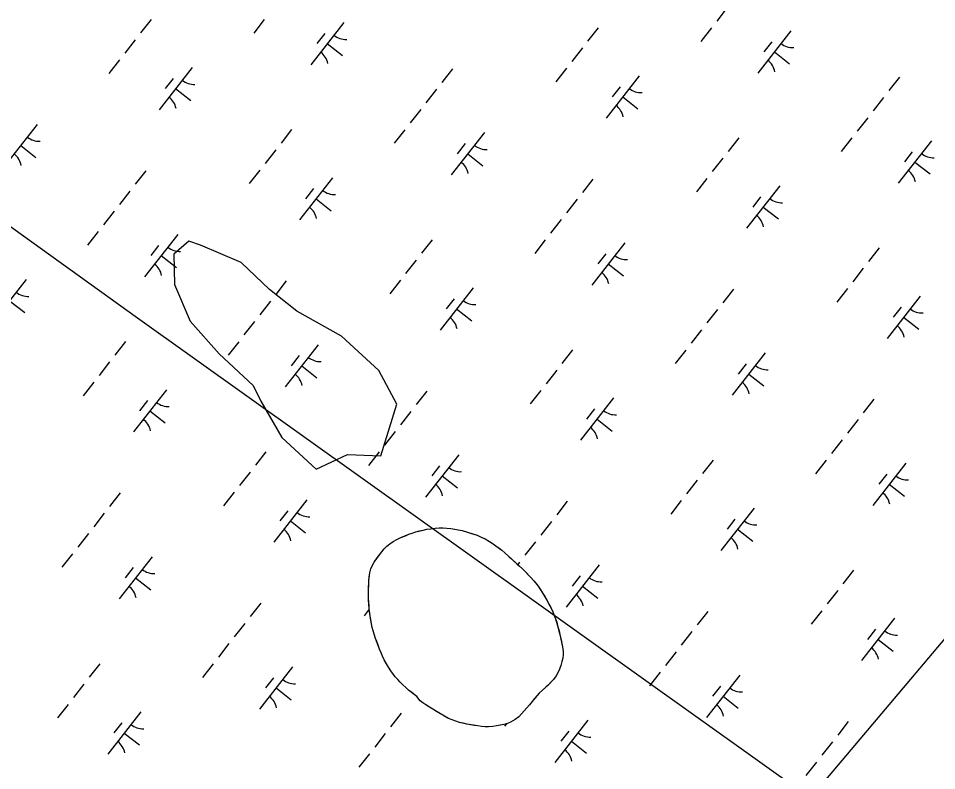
# Model space of a CAD drawing. Extents: x 3896831 to 3918110, y 171006 to 193349.
# Drawn here: x 3902556 to 3903412, y 177318 to 178019 of the extents above; entities that cross this region are included whole.
import ezdxf

# ---------------------------------------------------------------- set-up
doc = ezdxf.new("R2010")
doc.units = 0
for name, color, linetype in [('V-TOPO-SHOR', 7, 'Continuous'), ('V-UTIL-LINE', 7, 'Continuous'), ('V-WETL-SWMP', 7, 'Continuous')]:
    doc.layers.add(name, color=color, linetype=linetype)

msp = doc.modelspace()

# ---------------------------------------------------------------- linework, layer by layer
at = {"layer": 'V-TOPO-SHOR'}
msp.add_lwpolyline([(3902863.17, 177612.98), (3902894.28, 177611.59), (3902909.06, 177659.8), (3902892.35, 177691.3), (3902857.54, 177723.18), (3902816.03, 177746.52), (3902790.39, 177766.62), (3902764.13, 177791.8), (3902726.08, 177807.81), (3902715.3, 177811.67), (3902701.29, 177799.65), (3902702.13, 177771.39), (3902716.61, 177737.04), (3902743.49, 177706.78), (3902775.45, 177677.13), (3902782.38, 177662.5), (3902801.94, 177628.77), (3902833.9, 177599.12)], close=True, dxfattribs=at)
for points in [[(3902927.8, 177387.48), (3902925.4, 177389.42), (3902922.83, 177391.45), (3902920.18, 177393.47), (3902917.69, 177395.76), (3902914.87, 177398.29), (3902912.3, 177400.74), (3902910.06, 177403.19), (3902907.75, 177405.9), (3902905.43, 177408.95), (3902903.62, 177411.49), (3902901.47, 177414.88), (3902899.66, 177417.85), (3902897.42, 177421.67), (3902895.69, 177425.14), (3902894.48, 177428.2), (3902893.01, 177431.51), (3902891.71, 177435.16), (3902890.49, 177438.56), (3902889.37, 177441.62), (3902888.41, 177444.68), (3902887.1, 177448.58), (3902886.23, 177451.81), (3902885.52, 177455.3), (3902884.9, 177459.21), (3902884.37, 177462.36), (3902883.92, 177465.42), (3902883.56, 177468.65), (3902883.27, 177472.65), (3902882.91, 177476.65), (3902882.71, 177479.88), (3902882.77, 177483.29), (3902882.83, 177487.04), (3902882.98, 177490.87), (3902883.12, 177495.38), (3902883.52, 177498.88), (3902884, 177502.79), (3902884.91, 177506.29), (3902886.25, 177509.28), (3902888.11, 177512.53), (3902890.89, 177516.55), (3902892.99, 177519.46), (3902895.36, 177522.37), (3902897.47, 177524.94), (3902900, 177527.51), (3902902.63, 177529.66), (3902905.85, 177531.72), (3902909.24, 177533.71), (3902912.97, 177535.52), (3902917.14, 177537.25), (3902920.36, 177538.55), (3902923.59, 177539.68), (3902926.9, 177540.72), (3902930.3, 177541.68), (3902933.61, 177542.56), (3902937.27, 177543.27), (3902940.84, 177543.8), (3902944.84, 177544.17), (3902948.75, 177544.45), (3902952.33, 177544.56), (3902955.82, 177544.42), (3902959.57, 177544.02), (3902963.15, 177543.45), (3902966.22, 177542.87), (3902970.14, 177542.05), (3902975.09, 177540.63), (3902979.61, 177539.13), (3902983.96, 177537.63), (3902987.89, 177536.04), (3902991.39, 177534.28), (3902995.58, 177532.01), (3902998.15, 177530.41), (3903001.49, 177527.96), (3903004.4, 177525.86), (3903007.05, 177523.83), (3903009.96, 177521.38), (3903013.56, 177517.92), (3903016.04, 177515.63), (3903018.36, 177513.52), (3903020.93, 177511.15), (3903023.58, 177508.79), (3903026.16, 177506.42), (3903028.64, 177504.06), (3903031.73, 177500.93), (3903033.79, 177498.73), (3903036.79, 177495.26), (3903038.94, 177492.63), (3903040.83, 177490.18), (3903042.63, 177487.47), (3903045.3, 177483.48), (3903047.02, 177480.69), (3903049.09, 177477.21), (3903050.99, 177473.48), (3903052.63, 177470.42), (3903054.53, 177466.27), (3903055.92, 177462.96), (3903057.21, 177459.9), (3903058.17, 177456.76), (3903059.39, 177452.51), (3903060.36, 177448.77), (3903061.23, 177445.2)], [(3903061.23, 177445.2), (3903062.29, 177440.27), (3903062.99, 177436.95), (3903063.61, 177433.89), (3903064.32, 177429.47), (3903064.26, 177426.32), (3903063.77, 177423.25), (3903063.02, 177420.01), (3903062.03, 177416.43), (3903060.86, 177413.01), (3903059.43, 177410.11), (3903057.67, 177406.69), (3903055.14, 177403.27), (3903053.11, 177401.04), (3903050.49, 177398.21), (3903048.04, 177396.07), (3903044.91, 177393.32), (3903041.95, 177390.66), (3903039.83, 177388.52), (3903037.3, 177385.18), (3903035.36, 177382.7), (3903032.74, 177379.61), (3903030.46, 177377.04), (3903028.01, 177374.13), (3903025.48, 177371.39), (3903022.77, 177368.56), (3903019.47, 177366.07), (3903015.23, 177363.57), (3903012.26, 177362.36), (3903009.03, 177361.4), (3903005.71, 177360.78), (3903002.23, 177360.08), (3902998.66, 177359.46), (3902994.57, 177359.17), (3902991.51, 177359.24), (3902988.1, 177359.55), (3902984.77, 177360.04), (3902981.37, 177360.61), (3902977.96, 177361.18), (3902974.46, 177361.84), (3902970.88, 177362.58), (3902967.47, 177363.41), (3902964.14, 177364.41), (3902960.73, 177365.66), (3902957.31, 177367.09), (3902954.07, 177368.85), (3902951.07, 177370.62), (3902948.34, 177372.13), (3902945.6, 177373.81), (3902942.78, 177375.67), (3902939.53, 177377.69), (3902936.2, 177379.62), (3902933.29, 177381.65), (3902930.89, 177383.5), (3902927.8, 177387.48)]]:
    msp.add_lwpolyline(points, dxfattribs=at)
at = {"layer": 'V-UTIL-LINE'}
for points in [[(3902278.53, 176090.12), (3904647.13, 178894.74), (3905719.49, 180143.85), (3906520.81, 181098.36), (3907322.13, 182041.09), (3907534.24, 182300.34), (3908040.96, 182924.9), (3909513.97, 184881.06), (3910138.53, 185694.16), (3909821.79, 185935.47), (3909829.34, 185945.1), (3909882.67, 185906.96)], [(3904022.58, 176773.6), (3902667.41, 177739.9), (3901995.71, 178223.04), (3901477.21, 179083.28)]]:
    msp.add_lwpolyline(points, dxfattribs=at)
at = {"layer": 'V-WETL-SWMP'}
for p, q in [((3903217.14, 178029.26), (3903207.27, 178016.67)), ((3902680.23, 178018.2), (3902670.36, 178005.61)), ((3902785.7, 178018.07), (3902775.83, 178005.48)), ((3902859.83, 178015.34), (3902828.99, 177975.98)), ((3903096.88, 178010.5), (3903087.01, 177997.91)), ((3903202.34, 178010.37), (3903192.47, 177997.78)), ((3903276.47, 178007.64), (3903245.63, 177968.28)), ((3902665.43, 177999.31), (3902655.56, 177986.72)), ((3902842.04, 178005.14), (3902834.63, 177995.7)), ((3903258.68, 177997.44), (3903251.28, 177988)), ((3902844.41, 177995.66), (3902858.58, 177984.56)), ((3903082.07, 177991.61), (3903072.2, 177979.02)), ((3902650.62, 177980.42), (3902640.75, 177967.83)), ((3903261.05, 177987.96), (3903275.22, 177976.86)), ((3902718.44, 177973.39), (3902687.6, 177934.03)), ((3902961.03, 177972.13), (3902951.16, 177959.54)), ((3903067.27, 177972.72), (3903057.4, 177960.13)), ((3902700.65, 177963.19), (3902693.24, 177953.75)), ((3903135.08, 177965.69), (3903104.24, 177926.33)), ((3903377.67, 177964.43), (3903367.8, 177951.84)), ((3903117.29, 177955.49), (3903109.89, 177946.05)), ((3902703.02, 177953.71), (3902717.19, 177942.61)), ((3902946.22, 177953.24), (3902936.35, 177940.65)), ((3903119.66, 177946.01), (3903133.83, 177934.91)), ((3903362.87, 177945.54), (3903353, 177932.95)), ((3902931.42, 177934.35), (3902921.55, 177921.76)), ((3902574.11, 177920.43), (3902543.26, 177881.07)), ((3903348.06, 177926.65), (3903338.19, 177914.06)), ((3902811.15, 177915.59), (3902801.28, 177903)), ((3902916.61, 177915.46), (3902906.74, 177902.87)), ((3902990.75, 177912.73), (3902959.91, 177873.37)), ((3903227.79, 177907.89), (3903217.92, 177895.3)), ((3903333.26, 177907.76), (3903323.39, 177895.17)), ((3903407.39, 177905.03), (3903376.55, 177865.67)), ((3902558.68, 177900.75), (3902572.85, 177889.65)), ((3902796.35, 177896.7), (3902786.48, 177884.11)), ((3902972.96, 177902.53), (3902965.55, 177893.09)), ((3903389.6, 177894.83), (3903382.2, 177885.39)), ((3902975.33, 177893.05), (3902989.49, 177881.95)), ((3903212.99, 177889), (3903203.12, 177876.41)), ((3902781.54, 177877.81), (3902771.67, 177865.22)), ((3903391.97, 177885.35), (3903406.14, 177874.25)), ((3902675.3, 177877.22), (3902665.44, 177864.63)), ((3902849.36, 177870.78), (3902818.51, 177831.42)), ((3903091.95, 177869.52), (3903082.08, 177856.93)), ((3903198.18, 177870.11), (3903188.31, 177857.52)), ((3902831.56, 177860.58), (3902824.16, 177851.14)), ((3903266, 177863.08), (3903235.16, 177823.72)), ((3902660.5, 177858.33), (3902650.63, 177845.74)), ((3903248.21, 177852.88), (3903240.81, 177843.44)), ((3902833.94, 177851.1), (3902848.1, 177840)), ((3903077.14, 177850.63), (3903067.27, 177838.04)), ((3903250.58, 177843.4), (3903264.75, 177832.3)), ((3902645.7, 177839.44), (3902635.83, 177826.85)), ((3903062.34, 177831.74), (3903052.47, 177819.15)), ((3902630.89, 177820.55), (3902621.02, 177807.96)), ((3902705.02, 177817.82), (3902674.18, 177778.47)), ((3902942.07, 177812.98), (3902932.2, 177800.39)), ((3903047.53, 177812.85), (3903037.66, 177800.26)), ((3903121.67, 177810.12), (3903090.82, 177770.77)), ((3902687.23, 177807.62), (3902679.83, 177798.18)), ((3903358.71, 177805.28), (3903348.84, 177792.69)), ((3902689.6, 177798.14), (3902703.77, 177787.04)), ((3902927.27, 177794.09), (3902917.4, 177781.5)), ((3903103.87, 177799.92), (3903096.47, 177790.48)), ((3902701.61, 177788.73), (3902703.77, 177787.04)), ((3903106.25, 177790.44), (3903120.41, 177779.34)), ((3903343.91, 177786.4), (3903334.04, 177773.8)), ((3902563.63, 177775.87), (3902532.79, 177736.52)), ((3902806.22, 177774.61), (3902796.35, 177762.02)), ((3902912.46, 177775.21), (3902902.59, 177762.61)), ((3902980.28, 177768.17), (3902949.43, 177728.82)), ((3903222.87, 177766.91), (3903213, 177754.32)), ((3903329.1, 177767.51), (3903319.23, 177754.91)), ((3902962.48, 177757.97), (3902955.08, 177748.53)), ((3903396.92, 177760.47), (3903366.08, 177721.12)), ((3902548.21, 177756.19), (3902562.38, 177745.09)), ((3902791.42, 177755.72), (3902781.55, 177743.13)), ((3902791.42, 177755.72), (3902781.55, 177743.13)), ((3903379.13, 177750.27), (3903371.72, 177740.83)), ((3902964.85, 177748.49), (3902979.02, 177737.39)), ((3903208.06, 177748.02), (3903198.19, 177735.43)), ((3903381.5, 177740.79), (3903395.66, 177729.69)), ((3902776.61, 177736.83), (3902766.74, 177724.24)), ((3902776.61, 177736.83), (3902766.74, 177724.24)), ((3903193.26, 177729.13), (3903183.39, 177716.54)), ((3902656.35, 177718.08), (3902646.48, 177705.48)), ((3902761.81, 177717.95), (3902751.94, 177705.35)), ((3902761.81, 177717.95), (3902751.94, 177705.35)), ((3902835.94, 177715.21), (3902805.1, 177675.86)), ((3902835.94, 177715.21), (3902805.1, 177675.86)), ((3903072.99, 177710.38), (3903063.12, 177697.78)), ((3903178.45, 177710.25), (3903168.58, 177697.65)), ((3903252.59, 177707.51), (3903221.74, 177668.16)), ((3902641.54, 177699.19), (3902631.67, 177686.59)), ((3902818.15, 177705.01), (3902810.75, 177695.57)), ((3902818.15, 177705.01), (3902810.75, 177695.57)), ((3902820.52, 177695.53), (3902834.69, 177684.43)), ((3902820.52, 177695.53), (3902834.69, 177684.43)), ((3903058.18, 177691.49), (3903048.31, 177678.89)), ((3903234.79, 177697.32), (3903227.39, 177687.87)), ((3903237.16, 177687.83), (3903251.33, 177676.73)), ((3902626.74, 177680.3), (3902616.87, 177667.7)), ((3902694.55, 177673.26), (3902663.71, 177633.91)), ((3902937.14, 177672.01), (3902927.27, 177659.41)), ((3903043.38, 177672.6), (3903033.51, 177660)), ((3903111.2, 177665.56), (3903080.35, 177626.21)), ((3903353.78, 177664.31), (3903343.91, 177651.71)), ((3902676.76, 177663.07), (3902669.36, 177653.62)), ((3903093.4, 177655.37), (3903086, 177645.92)), ((3902679.13, 177653.58), (3902693.3, 177642.48)), ((3902922.34, 177653.12), (3902912.47, 177640.52)), ((3903095.77, 177645.88), (3903109.94, 177634.78)), ((3903338.98, 177645.42), (3903329.11, 177632.82)), ((3902907.53, 177634.23), (3902897.66, 177621.63)), ((3903324.18, 177626.53), (3903314.31, 177613.93)), ((3902787.26, 177615.47), (3902777.39, 177602.87)), ((3902892.73, 177615.34), (3902882.86, 177602.74)), ((3902892.73, 177615.34), (3902889.95, 177611.79)), ((3902966.86, 177612.6), (3902936.02, 177573.25)), ((3903203.91, 177607.77), (3903194.04, 177595.17)), ((3903309.37, 177607.64), (3903299.5, 177595.04)), ((3903383.5, 177604.9), (3903352.66, 177565.55)), ((3902772.46, 177596.58), (3902762.59, 177583.98)), ((3902949.07, 177602.41), (3902941.67, 177592.96)), ((3902951.44, 177592.92), (3902965.61, 177581.82)), ((3903189.1, 177588.88), (3903179.23, 177576.28)), ((3903365.71, 177594.71), (3903358.31, 177585.26)), ((3903368.08, 177585.22), (3903382.25, 177574.12)), ((3902651.42, 177577.1), (3902641.55, 177564.5)), ((3902757.65, 177577.69), (3902747.78, 177565.1)), ((3902825.47, 177570.65), (3902794.63, 177531.3)), ((3903068.06, 177569.4), (3903058.19, 177556.8)), ((3903174.3, 177569.99), (3903164.43, 177557.4)), ((3903242.11, 177562.95), (3903211.27, 177523.6)), ((3902636.61, 177558.21), (3902626.74, 177545.61)), ((3902807.68, 177560.46), (3902800.28, 177551.01)), ((3903224.32, 177552.76), (3903216.92, 177543.31)), ((3902810.05, 177550.98), (3902824.22, 177539.87)), ((3902937.27, 177543.27), (3902940.84, 177543.8)), ((3902940.84, 177543.8), (3902944.84, 177544.17)), ((3902944.84, 177544.17), (3902948.76, 177544.45)), ((3902948.76, 177544.45), (3902952.33, 177544.56)), ((3902952.33, 177544.56), (3902955.82, 177544.42)), ((3902955.82, 177544.42), (3902959.57, 177544.02)), ((3902959.57, 177544.02), (3902966.22, 177542.87)), ((3903053.26, 177550.51), (3903043.39, 177537.91)), ((3902621.81, 177539.32), (3902611.94, 177526.72)), ((3902909.24, 177533.71), (3902912.98, 177535.52)), ((3902912.98, 177535.52), (3902920.36, 177538.55)), ((3902920.36, 177538.55), (3902923.59, 177539.68)), ((3902923.59, 177539.68), (3902926.9, 177540.72)), ((3902926.9, 177540.72), (3902933.62, 177542.56)), ((3902933.62, 177542.56), (3902937.27, 177543.27)), ((3902966.22, 177542.87), (3902970.14, 177542.05)), ((3902970.14, 177542.05), (3902975.09, 177540.63)), ((3902975.09, 177540.63), (3902983.96, 177537.63)), ((3902983.96, 177537.63), (3902987.89, 177536.04)), ((3902987.89, 177536.04), (3902991.4, 177534.28)), ((3903226.69, 177543.28), (3903240.86, 177532.17)), ((3902897.47, 177524.94), (3902900, 177527.51)), ((3902900, 177527.51), (3902902.63, 177529.66)), ((3902902.63, 177529.66), (3902905.85, 177531.72)), ((3902905.85, 177531.72), (3902909.24, 177533.71)), ((3902991.4, 177534.28), (3902995.58, 177532.01)), ((3902995.58, 177532.01), (3902998.15, 177530.41)), ((3902998.15, 177530.41), (3903007.05, 177523.83)), ((3903038.45, 177531.62), (3903028.58, 177519.02)), ((3902607, 177520.43), (3902597.13, 177507.83)), ((3902888.1, 177512.53), (3902893, 177519.46)), ((3902893, 177519.46), (3902897.47, 177524.94)), ((3903007.05, 177523.83), (3903009.96, 177521.38)), ((3903009.96, 177521.38), (3903013.56, 177517.91)), ((3903013.56, 177517.91), (3903026.16, 177506.42)), ((3902681.14, 177517.69), (3902650.29, 177478.34)), ((3902886.25, 177509.28), (3902888.1, 177512.53)), ((3903023.65, 177512.73), (3903021.81, 177510.39)), ((3903097.78, 177509.99), (3903066.94, 177470.64)), ((3902663.34, 177507.5), (3902655.94, 177498.05)), ((3902883.12, 177495.38), (3902884, 177502.8)), ((3902884, 177502.8), (3902884.91, 177506.29)), ((3902884.91, 177506.29), (3902886.25, 177509.28)), ((3903026.16, 177506.42), (3903028.64, 177504.06)), ((3903028.64, 177504.06), (3903033.79, 177498.73)), ((3903334.83, 177505.16), (3903324.96, 177492.57)), ((3902665.71, 177498.02), (3902679.88, 177486.91)), ((3902882.83, 177487.04), (3902883.12, 177495.38)), ((3903033.79, 177498.73), (3903036.79, 177495.26)), ((3903036.79, 177495.26), (3903040.83, 177490.18)), ((3903079.99, 177499.8), (3903072.58, 177490.35)), ((3902882.71, 177479.88), (3902882.83, 177487.04)), ((3903040.83, 177490.18), (3903045.3, 177483.48)), ((3903082.36, 177490.32), (3903096.52, 177479.21)), ((3903320.02, 177486.27), (3903310.15, 177473.68)), ((3902883.56, 177468.65), (3902882.71, 177479.88)), ((3903045.3, 177483.48), (3903049.09, 177477.21)), ((3903049.09, 177477.21), (3903052.63, 177470.42)), ((3902782.34, 177474.49), (3902772.47, 177461.9)), ((3902883.56, 177468.68), (3902878.7, 177462.49)), ((3902884.37, 177462.36), (3902883.56, 177468.65)), ((3903052.63, 177470.42), (3903054.53, 177466.27)), ((3903198.98, 177466.79), (3903189.11, 177454.2)), ((3903305.22, 177467.38), (3903295.35, 177454.79)), ((3902885.52, 177455.3), (3902884.37, 177462.36)), ((3903054.53, 177466.27), (3903057.21, 177459.9)), ((3903057.21, 177459.9), (3903059.39, 177452.51)), ((3903373.03, 177460.34), (3903342.19, 177420.99)), ((3902767.53, 177455.6), (3902757.66, 177443.01)), ((3902886.23, 177451.81), (3902885.52, 177455.3)), ((3902887.1, 177448.58), (3902886.23, 177451.81)), ((3903059.39, 177452.51), (3903061.23, 177445.2)), ((3903355.24, 177450.15), (3903347.84, 177440.7)), ((3902889.37, 177441.62), (3902887.1, 177448.58)), ((3902893.01, 177431.51), (3902889.37, 177441.62)), ((3903061.23, 177445.2), (3903063.61, 177433.89)), ((3903184.17, 177447.9), (3903174.3, 177435.31)), ((3902752.73, 177436.71), (3902742.86, 177424.12)), ((3903063.61, 177433.89), (3903064.32, 177429.47)), ((3903357.61, 177440.67), (3903371.78, 177429.56)), ((3902894.48, 177428.2), (3902893.01, 177431.51)), ((3902895.69, 177425.14), (3902894.48, 177428.2)), ((3902897.42, 177421.67), (3902895.69, 177425.14)), ((3903064.26, 177426.32), (3903063.77, 177423.25)), ((3903064.32, 177429.47), (3903064.26, 177426.32)), ((3903169.37, 177429.01), (3903159.5, 177416.42)), ((3902632.46, 177417.95), (3902622.59, 177405.36)), ((3902737.92, 177417.82), (3902728.05, 177405.23)), ((3902901.47, 177414.88), (3902897.42, 177421.67)), ((3903062.03, 177416.43), (3903060.86, 177413.01)), ((3903063.02, 177420.01), (3903062.03, 177416.43)), ((3903063.77, 177423.25), (3903063.02, 177420.01)), ((3902812.06, 177415.08), (3902781.21, 177375.73)), ((3902903.62, 177411.49), (3902901.47, 177414.88)), ((3902907.75, 177405.9), (3902903.62, 177411.49)), ((3903057.67, 177406.69), (3903055.14, 177403.27)), ((3903060.86, 177413.01), (3903057.67, 177406.69)), ((3903154.56, 177410.12), (3903144.69, 177397.53)), ((3903228.7, 177407.38), (3903197.85, 177368.03)), ((3902617.65, 177399.06), (3902607.78, 177386.47)), ((3902794.26, 177404.89), (3902786.86, 177395.44)), ((3902910.06, 177403.2), (3902907.75, 177405.9)), ((3902912.3, 177400.74), (3902910.06, 177403.2)), ((3902920.18, 177393.47), (3902912.3, 177400.74)), ((3903050.49, 177398.21), (3903041.95, 177390.66)), ((3903055.14, 177403.27), (3903050.49, 177398.21)), ((3902796.63, 177395.41), (3902810.8, 177384.3)), ((3902927.8, 177387.48), (3902920.18, 177393.47)), ((3903041.95, 177390.66), (3903039.83, 177388.52)), ((3903210.9, 177397.19), (3903203.5, 177387.74)), ((3902930.89, 177383.5), (3902927.8, 177387.48)), ((3902933.29, 177381.65), (3902930.89, 177383.5)), ((3902936.2, 177379.62), (3902933.29, 177381.65)), ((3903035.36, 177382.7), (3903032.74, 177379.61)), ((3903039.83, 177388.52), (3903035.36, 177382.7)), ((3903213.28, 177387.71), (3903227.44, 177376.6)), ((3902602.85, 177380.17), (3902592.98, 177367.58)), ((3902670.66, 177373.14), (3902639.82, 177333.78)), ((3902939.53, 177377.69), (3902936.2, 177379.62)), ((3902948.34, 177372.13), (3902939.53, 177377.69)), ((3903028.01, 177374.13), (3903022.77, 177368.56)), ((3903032.74, 177379.61), (3903028.01, 177374.13)), ((3902913.25, 177371.88), (3902903.38, 177359.29)), ((3902957.31, 177367.08), (3902948.34, 177372.13)), ((3902960.73, 177365.66), (3902957.31, 177367.08)), ((3902964.14, 177364.41), (3902960.73, 177365.66)), ((3902967.47, 177363.41), (3902964.14, 177364.41)), ((3903019.47, 177366.07), (3903015.23, 177363.57)), ((3903022.77, 177368.56), (3903019.47, 177366.07)), ((3903087.31, 177365.44), (3903056.46, 177326.08)), ((3903329.9, 177364.18), (3903320.03, 177351.59)), ((3902652.87, 177362.94), (3902645.47, 177353.5)), ((3902974.46, 177361.84), (3902967.47, 177363.41)), ((3902984.78, 177360.04), (3902974.46, 177361.84)), ((3902988.1, 177359.55), (3902984.78, 177360.04)), ((3902991.51, 177359.24), (3902988.1, 177359.55)), ((3902994.57, 177359.17), (3902991.51, 177359.24)), ((3902998.66, 177359.46), (3902994.57, 177359.17)), ((3903009.03, 177361.4), (3902998.66, 177359.46)), ((3903012.26, 177362.36), (3903009.03, 177361.4)), ((3903011.36, 177362.09), (3903009.62, 177359.88)), ((3903015.23, 177363.57), (3903012.26, 177362.36)), ((3902655.24, 177353.46), (3902669.41, 177342.35)), ((3902898.45, 177352.99), (3902888.58, 177340.4)), ((3903069.51, 177355.24), (3903062.11, 177345.8)), ((3903071.89, 177345.76), (3903086.05, 177334.65)), ((3903315.09, 177345.29), (3903305.22, 177332.7)), ((3902883.64, 177334.1), (3902873.77, 177321.51)), ((3903300.29, 177326.4), (3903290.42, 177313.81))]:
    msp.add_line(p, q, dxfattribs=at)
msp.add_lwpolyline([(3902863.17, 177612.98), (3902894.28, 177611.59), (3902909.06, 177659.8), (3902892.35, 177691.3), (3902857.54, 177723.18), (3902816.03, 177746.52), (3902790.39, 177766.62), (3902764.13, 177791.8), (3902726.08, 177807.81), (3902715.3, 177811.67), (3902701.29, 177799.65), (3902702.13, 177771.39), (3902716.61, 177737.04), (3902743.49, 177706.78), (3902775.45, 177677.13), (3902782.38, 177662.5), (3902801.94, 177628.77), (3902833.9, 177599.12)], close=True, dxfattribs=at)
for centre, start, end in [((3902861.63, 178017.25), 231.14028, 272.68394), ((3903278.28, 178009.55), 231.14028, 272.68394), ((3902827.56, 177973.77), 11.14028, 52.68394), ((3903244.2, 177966.07), 11.14028, 52.68394), ((3902720.24, 177975.3), 231.14028, 272.68394), ((3902686.17, 177931.82), 11.14028, 52.68394), ((3903136.89, 177967.6), 231.14028, 272.68394), ((3903102.81, 177924.12), 11.14028, 52.68394), ((3902575.91, 177922.34), 231.14028, 272.68394), ((3902992.55, 177914.64), 231.14028, 272.68394), ((3902541.83, 177878.86), 11.14028, 52.68394), ((3903409.2, 177906.94), 231.14028, 272.68394), ((3902958.47, 177871.16), 11.14028, 52.68394), ((3903375.12, 177863.46), 11.14028, 52.68394), ((3902851.16, 177872.69), 231.14028, 272.68394), ((3902817.08, 177829.22), 11.14028, 52.68394), ((3903267.8, 177864.99), 231.14028, 272.68394), ((3903233.73, 177821.52), 11.14028, 52.68394), ((3902706.83, 177819.74), 231.14028, 272.68394), ((3902706.83, 177819.74), 261.94577, 272.68394), ((3903123.47, 177812.04), 231.14028, 272.68394), ((3902672.75, 177776.26), 11.14028, 52.68394), ((3903089.39, 177768.56), 11.14028, 52.68394), ((3902565.44, 177777.79), 231.14028, 272.68394), ((3902982.08, 177770.09), 231.14028, 272.68394), ((3902948, 177726.61), 11.14028, 52.68394), ((3903398.72, 177762.39), 231.14028, 272.68394), ((3903364.65, 177718.91), 11.14028, 52.68394), ((3902837.75, 177717.13), 231.14028, 272.68394), ((3902837.75, 177717.13), 231.14028, 272.68394), ((3903254.39, 177709.43), 231.14028, 272.68394), ((3902803.67, 177673.65), 11.14028, 52.68394), ((3902803.67, 177673.65), 11.14028, 52.68394), ((3903220.31, 177665.95), 11.14028, 52.68394), ((3902696.36, 177675.18), 231.14028, 272.68394), ((3903113, 177667.48), 231.14028, 272.68394), ((3902662.28, 177631.7), 11.14028, 52.68394), ((3903078.92, 177624), 11.14028, 52.68394), ((3902968.67, 177614.52), 231.14028, 272.68394), ((3903385.31, 177606.82), 231.14028, 272.68394), ((3902934.59, 177571.04), 11.14028, 52.68394), ((3903351.23, 177563.34), 11.14028, 52.68394), ((3902827.27, 177572.57), 231.14028, 272.68394), ((3903243.92, 177564.87), 231.14028, 272.68394), ((3902793.2, 177529.09), 11.14028, 52.68394), ((3903209.84, 177521.39), 11.14028, 52.68394), ((3902682.94, 177519.61), 231.14028, 272.68394), ((3903099.58, 177511.91), 231.14028, 272.68394), ((3902648.86, 177476.13), 11.14028, 52.68394), ((3903065.51, 177468.43), 11.14028, 52.68394), ((3903374.84, 177462.26), 231.14028, 272.68394), ((3903340.76, 177418.78), 11.14028, 52.68394), ((3902813.86, 177417), 231.14028, 272.68394), ((3903230.5, 177409.3), 231.14028, 272.68394), ((3902779.78, 177373.52), 11.14028, 52.68394), ((3903196.42, 177365.82), 11.14028, 52.68394), ((3902672.47, 177375.05), 231.14028, 272.68394), ((3903089.11, 177367.35), 231.14028, 272.68394), ((3902638.39, 177331.57), 11.14028, 52.68394), ((3903055.03, 177323.87), 11.14028, 52.68394)]:
    msp.add_arc(centre, 17.62, start, end, dxfattribs=at)

doc.saveas('drawing.dxf')
